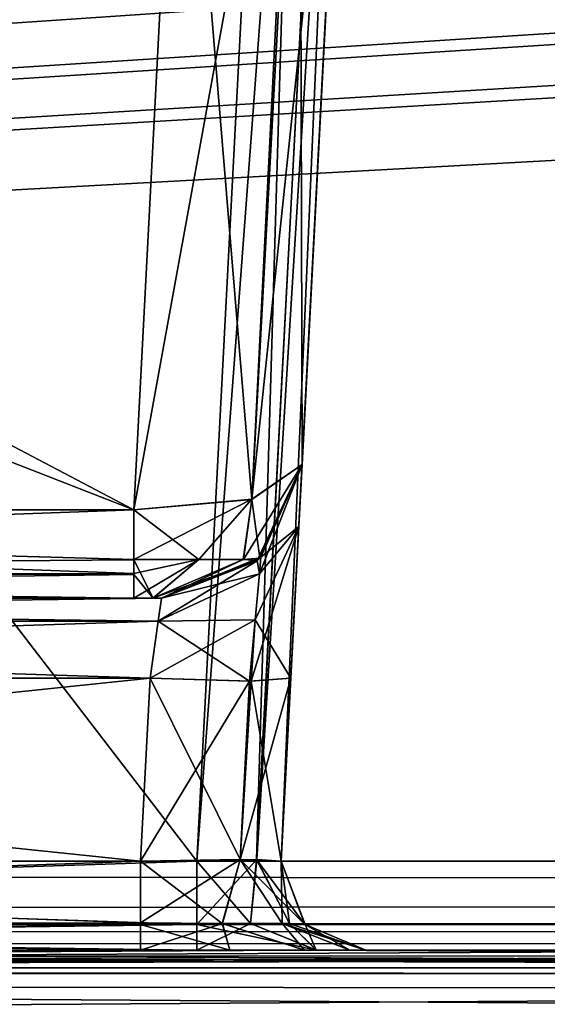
# Model space of a CAD drawing. Header units: inches. Extents: x -9.7 to 9.7, y -2.4 to 4.3.
# Tile 318 of 656: x -4.218 to -4.031, y -1.624 to -1.275. Entities that reach past the tile are written whole.
import ezdxf

# ---------------------------------------------------------------- set-up
doc = ezdxf.new("R2010")
doc.units = ezdxf.units.IN
doc.header["$LTSCALE"] = 101.851852
doc.header["$MEASUREMENT"] = 0
for name, color, linetype in [('1574', 7, 'CONTINUOUS'), ('1575', 7, 'CONTINUOUS'), ('1576', 7, 'CONTINUOUS'), ('1577', 7, 'CONTINUOUS'), ('1583', 7, 'CONTINUOUS'), ('1584', 7, 'CONTINUOUS'), ('1585', 7, 'CONTINUOUS'), ('166', 7, 'CONTINUOUS'), ('175', 7, 'CONTINUOUS'), ('1832', 7, 'CONTINUOUS'), ('1833', 7, 'CONTINUOUS'), ('1834', 7, 'CONTINUOUS'), ('1835', 7, 'CONTINUOUS'), ('1839', 7, 'CONTINUOUS'), ('1840', 7, 'CONTINUOUS'), ('200', 7, 'CONTINUOUS'), ('230', 7, 'CONTINUOUS'), ('231', 7, 'CONTINUOUS'), ('3858', 7, 'CONTINUOUS'), ('3863', 7, 'CONTINUOUS'), ('467', 7, 'CONTINUOUS'), ('5727', 7, 'CONTINUOUS'), ('7050', 7, 'CONTINUOUS'), ('7051', 7, 'CONTINUOUS'), ('7052', 7, 'CONTINUOUS'), ('7055', 7, 'CONTINUOUS'), ('7056', 7, 'CONTINUOUS'), ('7057', 7, 'CONTINUOUS'), ('7058', 7, 'CONTINUOUS'), ('7059', 7, 'CONTINUOUS'), ('7061', 7, 'CONTINUOUS'), ('7064', 7, 'CONTINUOUS'), ('7336', 7, 'CONTINUOUS'), ('7427', 7, 'CONTINUOUS'), ('7432', 7, 'CONTINUOUS'), ('7433', 7, 'CONTINUOUS'), ('7434', 7, 'CONTINUOUS'), ('7437', 7, 'CONTINUOUS'), ('7438', 7, 'CONTINUOUS'), ('8196', 7, 'CONTINUOUS'), ('8197', 7, 'CONTINUOUS'), ('8198', 7, 'CONTINUOUS'), ('8199', 7, 'CONTINUOUS'), ('8200', 7, 'CONTINUOUS'), ('8203', 7, 'CONTINUOUS'), ('8204', 7, 'CONTINUOUS'), ('8205', 7, 'CONTINUOUS'), ('8370', 7, 'CONTINUOUS'), ('8384', 7, 'CONTINUOUS'), ('9479', 7, 'CONTINUOUS')]:
    doc.layers.add(name, color=color, linetype=linetype)

msp = doc.modelspace()

# ---------------------------------------------------------------- linework, layer by layer
at = {"layer": '1574', "linetype": 'CONTINUOUS'}
for points in [[(-4.12536, -1.57343, 4.39629), (-4.0615, -0.355, 2.83901), (-4.09881, -1.06699, 3.71209), (-4.12536, -1.57343, 4.39629)], [(-4.0615, -0.355, 2.83901), (-4.12536, -1.57343, 4.39629), (-4.07634, -0.6382, 4.4453), (-4.0615, -0.355, 2.83901)], [(-4.11913, -1.45461, 4.17158), (-4.12536, -1.57343, 4.39629), (-4.09881, -1.06699, 3.71209), (-4.11913, -1.45461, 4.17158)], [(-4.11798, -1.43262, 4.11652), (-4.11913, -1.45461, 4.17158), (-4.09881, -1.06699, 3.71209), (-4.11798, -1.43262, 4.11652)], [(-4.10143, -1.11695, 3.75259), (-4.11798, -1.43262, 4.11652), (-4.09881, -1.06699, 3.71209), (-4.10143, -1.11695, 3.75259)], [(-4.11798, -1.43262, 3.88012), (-4.11798, -1.43262, 4.11652), (-4.10143, -1.11695, 3.75259), (-4.11798, -1.43262, 3.88012)], [(-4.12195, -1.50847, 4.19638), (-4.12536, -1.57343, 4.39629), (-4.11913, -1.45461, 4.17158), (-4.12195, -1.50847, 4.19638)], [(-4.12536, -1.57343, 4.19979), (-4.12536, -1.57343, 4.39629), (-4.12195, -1.50847, 4.19638), (-4.12536, -1.57343, 4.19979)]]:
    msp.add_3dface(points, dxfattribs=at)
at = {"layer": '1575', "linetype": 'CONTINUOUS'}
for points in [[(-4.12536, -1.57343, 4.39629), (-4.12536, -1.57343, 4.19979), (-4.11697, -1.59584, 4.19979), (-4.12536, -1.57343, 4.39629)], [(-4.12536, -1.57343, 4.39629), (-4.11697, -1.59584, 4.19979), (-4.11693, -1.59589, 4.39629), (-4.12536, -1.57343, 4.39629)], [(-4.11697, -1.59584, 4.19979), (-4.0954, -1.605, 4.19979), (-4.11693, -1.59589, 4.39629), (-4.11697, -1.59584, 4.19979)], [(-4.0954, -1.605, 4.19979), (-4.0954, -1.605, 4.39628), (-4.11693, -1.59589, 4.39629), (-4.0954, -1.605, 4.19979)]]:
    msp.add_3dface(points, dxfattribs=at)
at = {"layer": '1576', "linetype": 'CONTINUOUS'}
for points in [[(-4.17529, -1.57343, 4.14986), (-4.1463, -1.59547, 4.14958), (-4.13996, -1.57278, 4.16442), (-4.17529, -1.57343, 4.14986)], [(-4.17529, -1.59589, 4.14143), (-4.1463, -1.59547, 4.14958), (-4.17529, -1.57343, 4.14986), (-4.17529, -1.59589, 4.14143)], [(-4.1463, -1.59547, 4.14958), (-4.12509, -1.59547, 4.17079), (-4.13996, -1.57278, 4.16442), (-4.1463, -1.59547, 4.14958)], [(-4.11697, -1.59584, 4.19979), (-4.12536, -1.57343, 4.19979), (-4.13996, -1.57278, 4.16442), (-4.11697, -1.59584, 4.19979)], [(-4.12509, -1.59547, 4.17079), (-4.11697, -1.59584, 4.19979), (-4.13996, -1.57278, 4.16442), (-4.12509, -1.59547, 4.17079)], [(-4.1753, -1.605, 4.1199), (-4.14366, -1.605, 4.12642), (-4.17529, -1.59589, 4.14143), (-4.1753, -1.605, 4.1199)], [(-4.17529, -1.59589, 4.14143), (-4.14366, -1.605, 4.12642), (-4.1463, -1.59547, 4.14958), (-4.17529, -1.59589, 4.14143)], [(-4.14366, -1.605, 4.12642), (-4.11715, -1.605, 4.14496), (-4.1463, -1.59547, 4.14958), (-4.14366, -1.605, 4.12642)], [(-4.1463, -1.59547, 4.14958), (-4.11715, -1.605, 4.14496), (-4.12509, -1.59547, 4.17079), (-4.1463, -1.59547, 4.14958)], [(-4.11715, -1.605, 4.14496), (-4.10103, -1.605, 4.17032), (-4.12509, -1.59547, 4.17079), (-4.11715, -1.605, 4.14496)], [(-4.10103, -1.605, 4.17032), (-4.0954, -1.605, 4.19979), (-4.12509, -1.59547, 4.17079), (-4.10103, -1.605, 4.17032)], [(-4.0954, -1.605, 4.19979), (-4.11697, -1.59584, 4.19979), (-4.12509, -1.59547, 4.17079), (-4.0954, -1.605, 4.19979)]]:
    msp.add_3dface(points, dxfattribs=at)
at = {"layer": '1577', "linetype": 'CONTINUOUS'}
for points in [[(-4.85752, -1.605, 4.14496), (-4.11715, -1.605, 4.14496), (-4.82867, -1.605, 4.12635), (-4.85752, -1.605, 4.14496)], [(-4.11715, -1.605, 4.14496), (-4.7952, -1.605, 4.1199), (-4.82867, -1.605, 4.12635), (-4.11715, -1.605, 4.14496)], [(-4.11715, -1.605, 4.14496), (-4.1753, -1.605, 4.1199), (-4.7952, -1.605, 4.1199), (-4.11715, -1.605, 4.14496)], [(-4.11715, -1.605, 4.14496), (-4.14366, -1.605, 4.12642), (-4.1753, -1.605, 4.1199), (-4.11715, -1.605, 4.14496)]]:
    msp.add_3dface(points, dxfattribs=at)
at = {"layer": '1583', "linetype": 'CONTINUOUS'}
for points in [[(-4.82519, -1.59589, 4.43467), (-4.82519, -1.57343, 4.42625), (-4.15531, -1.59584, 4.43463), (-4.82519, -1.59589, 4.43467)], [(-4.15531, -1.59584, 4.43463), (-4.82519, -1.57343, 4.42625), (-4.15531, -1.57343, 4.42625), (-4.15531, -1.59584, 4.43463)], [(-4.15533, -1.605, 4.45621), (-4.82519, -1.59589, 4.43467), (-4.15531, -1.59584, 4.43463), (-4.15533, -1.605, 4.45621)], [(-4.15533, -1.605, 4.45621), (-4.82517, -1.605, 4.45621), (-4.82519, -1.59589, 4.43467), (-4.15533, -1.605, 4.45621)]]:
    msp.add_3dface(points, dxfattribs=at)
at = {"layer": '1584', "linetype": 'CONTINUOUS'}
for points in [[(-4.1363, -1.59547, 4.42919), (-4.15531, -1.59584, 4.43463), (-4.13407, -1.57279, 4.41749), (-4.1363, -1.59547, 4.42919)], [(-4.15531, -1.59584, 4.43463), (-4.15531, -1.57343, 4.42625), (-4.13407, -1.57279, 4.41749), (-4.15531, -1.59584, 4.43463)], [(-4.12241, -1.59547, 4.41529), (-4.1363, -1.59547, 4.42919), (-4.13407, -1.57279, 4.41749), (-4.12241, -1.59547, 4.41529)], [(-4.12536, -1.57343, 4.39629), (-4.12241, -1.59547, 4.41529), (-4.13407, -1.57279, 4.41749), (-4.12536, -1.57343, 4.39629)], [(-4.12536, -1.57343, 4.39629), (-4.11693, -1.59589, 4.39629), (-4.12241, -1.59547, 4.41529), (-4.12536, -1.57343, 4.39629)], [(-4.11295, -1.605, 4.43868), (-4.15533, -1.605, 4.45621), (-4.1363, -1.59547, 4.42919), (-4.11295, -1.605, 4.43868)], [(-4.15533, -1.605, 4.45621), (-4.15531, -1.59584, 4.43463), (-4.1363, -1.59547, 4.42919), (-4.15533, -1.605, 4.45621)], [(-4.11295, -1.605, 4.43868), (-4.1363, -1.59547, 4.42919), (-4.12241, -1.59547, 4.41529), (-4.11295, -1.605, 4.43868)], [(-4.11693, -1.59589, 4.39629), (-4.11295, -1.605, 4.43868), (-4.12241, -1.59547, 4.41529), (-4.11693, -1.59589, 4.39629)], [(-4.0954, -1.605, 4.39628), (-4.11295, -1.605, 4.43868), (-4.11693, -1.59589, 4.39629), (-4.0954, -1.605, 4.39628)]]:
    msp.add_3dface(points, dxfattribs=at)
at = {"layer": '1585', "linetype": 'CONTINUOUS'}
for points in [[(-4.08517, -0.63882, 4.46648), (-4.15531, -1.57343, 4.42625), (-4.1063, -0.63817, 4.47526), (-4.08517, -0.63882, 4.46648)], [(-4.13407, -1.57279, 4.41749), (-4.15531, -1.57343, 4.42625), (-4.08517, -0.63882, 4.46648), (-4.13407, -1.57279, 4.41749)], [(-4.07634, -0.6382, 4.4453), (-4.12536, -1.57343, 4.39629), (-4.13407, -1.57279, 4.41749), (-4.07634, -0.6382, 4.4453)], [(-4.07634, -0.6382, 4.4453), (-4.13407, -1.57279, 4.41749), (-4.08517, -0.63882, 4.46648), (-4.07634, -0.6382, 4.4453)]]:
    msp.add_3dface(points, dxfattribs=at)
at = {"layer": '166', "linetype": 'CONTINUOUS'}
for points in [[(8.075, -1.605, 4.09849), (-8.075, -1.605, 4.09849), (8.075, -1.605, -4.09849), (8.075, -1.605, 4.09849)], [(8.075, -1.605, -4.09849), (-8.075, -1.605, 4.09849), (-8.075, -1.605, -4.09849), (8.075, -1.605, -4.09849)]]:
    msp.add_3dface(points, dxfattribs=at)
at = {"layer": '175', "linetype": 'CONTINUOUS'}
for points in [[(8.57824, -1.605, 4.59779), (-8.57822, -1.605, 4.59779), (5.96565, -1.605, 4.58254), (8.57824, -1.605, 4.59779)], [(5.96565, -1.605, 4.58254), (-8.57822, -1.605, 4.59779), (1.96565, -1.605, 4.58254), (5.96565, -1.605, 4.58254)], [(1.96565, -1.605, 4.58254), (-8.57822, -1.605, 4.59779), (-1.98604, -1.605, 4.58467), (1.96565, -1.605, 4.58254)], [(-1.98604, -1.605, 4.58467), (-8.57822, -1.605, 4.59779), (-5.98604, -1.605, 4.58467), (-1.98604, -1.605, 4.58467)], [(-8.57821, -1.605, -4.59779), (8.57824, -1.605, -4.59779), (-5.96565, -1.605, -4.58254), (-8.57821, -1.605, -4.59779)], [(-2.09812, -1.605, 4.5635), (-1.98604, -1.605, 4.58467), (-5.98604, -1.605, 4.58467), (-2.09812, -1.605, 4.5635)], [(-2.18687, -1.605, 4.49132), (-2.09812, -1.605, 4.5635), (-5.98604, -1.605, 4.58467), (-2.18687, -1.605, 4.49132)], [(-2.31452, -1.605, 4.45621), (-2.18687, -1.605, 4.49132), (-5.98604, -1.605, 4.58467), (-2.31452, -1.605, 4.45621)], [(-2.82517, -1.605, 4.45621), (-2.31452, -1.605, 4.45621), (-5.98604, -1.605, 4.58467), (-2.82517, -1.605, 4.45621)], [(-3.17483, -1.605, 4.45621), (-2.82517, -1.605, 4.45621), (-5.98604, -1.605, 4.58467), (-3.17483, -1.605, 4.45621)], [(-3.84467, -1.605, 4.45621), (-3.17483, -1.605, 4.45621), (-5.98604, -1.605, 4.58467), (-3.84467, -1.605, 4.45621)], [(-3.88708, -1.605, 4.43865), (-3.84467, -1.605, 4.45621), (-5.98604, -1.605, 4.58467), (-3.88708, -1.605, 4.43865)], [(-4.15533, -1.605, 4.45621), (-3.88708, -1.605, 4.43865), (-5.98604, -1.605, 4.58467), (-4.15533, -1.605, 4.45621)], [(-4.82517, -1.605, 4.45621), (-4.15533, -1.605, 4.45621), (-5.98604, -1.605, 4.58467), (-4.82517, -1.605, 4.45621)], [(-5.96565, -1.605, -4.58254), (8.57824, -1.605, -4.59779), (-1.96565, -1.605, -4.58254), (-5.96565, -1.605, -4.58254)], [(-5.86027, -1.605, -4.53864), (-5.96565, -1.605, -4.58254), (-1.96565, -1.605, -4.58254), (-5.86027, -1.605, -4.53864)], [(-5.68548, -1.605, -4.45621), (-5.86027, -1.605, -4.53864), (-1.96565, -1.605, -4.58254), (-5.68548, -1.605, -4.45621)], [(-5.17483, -1.605, -4.45621), (-5.68548, -1.605, -4.45621), (-1.96565, -1.605, -4.58254), (-5.17483, -1.605, -4.45621)], [(-4.82517, -1.605, -4.45621), (-5.17483, -1.605, -4.45621), (-1.96565, -1.605, -4.58254), (-4.82517, -1.605, -4.45621)], [(-4.15533, -1.605, -4.45621), (-4.82517, -1.605, -4.45621), (-1.96565, -1.605, -4.58254), (-4.15533, -1.605, -4.45621)], [(-4.11292, -1.605, -4.43865), (-4.15533, -1.605, -4.45621), (-1.96565, -1.605, -4.58254), (-4.11292, -1.605, -4.43865)], [(-3.9046, -1.605, 4.39627), (-3.88708, -1.605, 4.43865), (-4.15533, -1.605, 4.45621), (-3.9046, -1.605, 4.39627)], [(-4.11295, -1.605, 4.43868), (-3.9046, -1.605, 4.39627), (-4.15533, -1.605, 4.45621), (-4.11295, -1.605, 4.43868)], [(-4.11715, -1.605, -4.14496), (-4.10103, -1.605, -4.17031), (-3.9046, -1.605, -4.39628), (-4.11715, -1.605, -4.14496)], [(-3.88285, -1.605, -4.14496), (-4.11715, -1.605, -4.14496), (-3.89897, -1.605, -4.17032), (-3.88285, -1.605, -4.14496)], [(-3.89897, -1.605, -4.17032), (-4.11715, -1.605, -4.14496), (-3.9046, -1.605, -4.19979), (-3.89897, -1.605, -4.17032)], [(-3.9046, -1.605, -4.19979), (-4.11715, -1.605, -4.14496), (-3.9046, -1.605, -4.39628), (-3.9046, -1.605, -4.19979)], [(-4.11715, -1.605, 4.14496), (-3.88285, -1.605, 4.14496), (-4.10103, -1.605, 4.17032), (-4.11715, -1.605, 4.14496)], [(-3.9046, -1.605, 4.1998), (-3.9046, -1.605, 4.39627), (-4.11295, -1.605, 4.43868), (-3.9046, -1.605, 4.1998)], [(-4.0954, -1.605, 4.39628), (-3.9046, -1.605, 4.1998), (-4.11295, -1.605, 4.43868), (-4.0954, -1.605, 4.39628)], [(-4.0954, -1.605, -4.39627), (-4.11292, -1.605, -4.43865), (-3.84467, -1.605, -4.45621), (-4.0954, -1.605, -4.39627)], [(-3.84467, -1.605, -4.45621), (-4.11292, -1.605, -4.43865), (-1.96565, -1.605, -4.58254), (-3.84467, -1.605, -4.45621)], [(-4.10103, -1.605, -4.17031), (-4.0954, -1.605, -4.1998), (-3.9046, -1.605, -4.39628), (-4.10103, -1.605, -4.17031)], [(-4.10103, -1.605, 4.17032), (-3.88285, -1.605, 4.14496), (-4.0954, -1.605, 4.19979), (-4.10103, -1.605, 4.17032)], [(-4.0954, -1.605, -4.1998), (-4.0954, -1.605, -4.39627), (-3.88705, -1.605, -4.43868), (-4.0954, -1.605, -4.1998)], [(-3.88705, -1.605, -4.43868), (-4.0954, -1.605, -4.39627), (-3.84467, -1.605, -4.45621), (-3.88705, -1.605, -4.43868)], [(-3.9046, -1.605, -4.39628), (-4.0954, -1.605, -4.1998), (-3.88705, -1.605, -4.43868), (-3.9046, -1.605, -4.39628)], [(-3.89897, -1.605, 4.17031), (-3.9046, -1.605, 4.1998), (-4.0954, -1.605, 4.39628), (-3.89897, -1.605, 4.17031)], [(-3.88285, -1.605, 4.14496), (-3.89897, -1.605, 4.17031), (-4.0954, -1.605, 4.39628), (-3.88285, -1.605, 4.14496)], [(-4.0954, -1.605, 4.19979), (-3.88285, -1.605, 4.14496), (-4.0954, -1.605, 4.39628), (-4.0954, -1.605, 4.19979)]]:
    msp.add_3dface(points, dxfattribs=at)
at = {"layer": '1832', "linetype": 'CONTINUOUS'}
for points in [[(-4.12536, -1.57343, -4.19979), (-4.12195, -1.50846, -4.19638), (-4.0615, -0.355, -4.51799), (-4.12536, -1.57343, -4.19979)], [(-4.07634, -0.6382, -4.4453), (-4.12536, -1.57343, -4.19979), (-4.0615, -0.355, -4.51799), (-4.07634, -0.6382, -4.4453)], [(-4.0615, -0.355, -4.51799), (-4.12195, -1.50846, -4.19638), (-4.11913, -1.45461, -4.17158), (-4.0615, -0.355, -4.51799)], [(-4.11798, -1.43262, -4.11652), (-4.0615, -0.355, -4.51799), (-4.11913, -1.45461, -4.17158), (-4.11798, -1.43262, -4.11652)], [(-4.10143, -1.11695, -3.75259), (-4.0615, -0.355, -4.51799), (-4.11798, -1.43262, -3.88012), (-4.10143, -1.11695, -3.75259)], [(-4.11798, -1.43262, -3.88012), (-4.0615, -0.355, -4.51799), (-4.11798, -1.43262, -4.11652), (-4.11798, -1.43262, -3.88012)], [(-4.12536, -1.57343, -4.39629), (-4.12536, -1.57343, -4.19979), (-4.07634, -0.6382, -4.4453), (-4.12536, -1.57343, -4.39629)]]:
    msp.add_3dface(points, dxfattribs=at)
at = {"layer": '1833', "linetype": 'CONTINUOUS'}
for points in [[(-4.17188, -1.50843, -4.14645), (-4.13666, -1.50951, -4.16109), (-4.17529, -1.57343, -4.14986), (-4.17188, -1.50843, -4.14645)], [(-4.17529, -1.57343, -4.14986), (-4.13666, -1.50951, -4.16109), (-4.13992, -1.57278, -4.16446), (-4.17529, -1.57343, -4.14986)], [(-4.12195, -1.50846, -4.19638), (-4.12536, -1.57343, -4.19979), (-4.13992, -1.57278, -4.16446), (-4.12195, -1.50846, -4.19638)], [(-4.13666, -1.50951, -4.16109), (-4.12195, -1.50846, -4.19638), (-4.13992, -1.57278, -4.16446), (-4.13666, -1.50951, -4.16109)]]:
    msp.add_3dface(points, dxfattribs=at)
at = {"layer": '1834', "linetype": 'CONTINUOUS'}
for points in [[(-4.11798, -1.43262, -4.11652), (-4.11913, -1.45461, -4.17158), (-4.13263, -1.46543, -4.11649), (-4.11798, -1.43262, -4.11652)], [(-4.11913, -1.45461, -4.17158), (-4.12195, -1.50846, -4.19638), (-4.13461, -1.48772, -4.15515), (-4.11913, -1.45461, -4.17158)], [(-4.11913, -1.45461, -4.17158), (-4.13461, -1.48772, -4.15515), (-4.13314, -1.47145, -4.13892), (-4.11913, -1.45461, -4.17158)], [(-4.11913, -1.45461, -4.17158), (-4.13314, -1.47145, -4.13892), (-4.13263, -1.46543, -4.11649), (-4.11913, -1.45461, -4.17158)], [(-4.13263, -1.46543, -4.11649), (-4.13314, -1.47145, -4.13892), (-4.16791, -1.48, -4.11649), (-4.13263, -1.46543, -4.11649)], [(-4.13314, -1.47145, -4.13892), (-4.13461, -1.48772, -4.15515), (-4.16906, -1.48821, -4.13711), (-4.13314, -1.47145, -4.13892)], [(-4.16791, -1.48, -4.11649), (-4.13314, -1.47145, -4.13892), (-4.16906, -1.48821, -4.13711), (-4.16791, -1.48, -4.11649)], [(-4.13666, -1.50951, -4.16109), (-4.17188, -1.50843, -4.14645), (-4.16906, -1.48821, -4.13711), (-4.13666, -1.50951, -4.16109)], [(-4.13461, -1.48772, -4.15515), (-4.13666, -1.50951, -4.16109), (-4.16906, -1.48821, -4.13711), (-4.13461, -1.48772, -4.15515)], [(-4.12195, -1.50846, -4.19638), (-4.13666, -1.50951, -4.16109), (-4.13461, -1.48772, -4.15515), (-4.12195, -1.50846, -4.19638)]]:
    msp.add_3dface(points, dxfattribs=at)
at = {"layer": '1835', "linetype": 'CONTINUOUS'}
for points in [[(-4.16791, -1.48, -4.11649), (-4.16906, -1.48821, -4.13711), (-4.8031, -1.48, -4.11649), (-4.16791, -1.48, -4.11649)], [(-4.8031, -1.48, -4.11649), (-4.16906, -1.48821, -4.13711), (-4.80181, -1.4882, -4.1371), (-4.8031, -1.48, -4.11649)], [(-4.16906, -1.48821, -4.13711), (-4.17188, -1.50843, -4.14645), (-4.80181, -1.4882, -4.1371), (-4.16906, -1.48821, -4.13711)], [(-4.80181, -1.4882, -4.1371), (-4.17188, -1.50843, -4.14645), (-4.79863, -1.50843, -4.14645), (-4.80181, -1.4882, -4.1371)]]:
    msp.add_3dface(points, dxfattribs=at)
at = {"layer": '1839', "linetype": 'CONTINUOUS'}
for points in [[(-4.11715, -1.605, -4.14496), (-4.85755, -1.605, -4.14497), (-4.14365, -1.605, -4.12643), (-4.11715, -1.605, -4.14496)], [(-4.85755, -1.605, -4.14497), (-4.79517, -1.605, -4.1199), (-4.1753, -1.605, -4.1199), (-4.85755, -1.605, -4.14497)], [(-4.14365, -1.605, -4.12643), (-4.85755, -1.605, -4.14497), (-4.1753, -1.605, -4.1199), (-4.14365, -1.605, -4.12643)]]:
    msp.add_3dface(points, dxfattribs=at)
at = {"layer": '1840', "linetype": 'CONTINUOUS'}
for points in [[(-5.58789, -1.605, -4.14496), (-5.14248, -1.605, -4.14496), (-2.5761, -1.61322, -4.1656), (-5.58789, -1.605, -4.14496)], [(-5.58789, -1.61326, -4.16563), (-5.58789, -1.605, -4.14496), (-2.5761, -1.61322, -4.1656), (-5.58789, -1.61326, -4.16563)], [(-5.14248, -1.605, -4.14496), (-4.85755, -1.605, -4.14497), (-2.5761, -1.61322, -4.1656), (-5.14248, -1.605, -4.14496)], [(-4.85755, -1.605, -4.14497), (-4.11715, -1.605, -4.14496), (-2.5761, -1.61322, -4.1656), (-4.85755, -1.605, -4.14497)], [(-4.11715, -1.605, -4.14496), (-3.88285, -1.605, -4.14496), (-2.5761, -1.61322, -4.1656), (-4.11715, -1.605, -4.14496)], [(-2.5761, -1.63343, -4.17492), (-5.58789, -1.61326, -4.16563), (-2.5761, -1.61322, -4.1656), (-2.5761, -1.63343, -4.17492)], [(-5.58789, -1.63343, -4.17492), (-5.58789, -1.61326, -4.16563), (-2.5761, -1.63343, -4.17492), (-5.58789, -1.63343, -4.17492)]]:
    msp.add_3dface(points, dxfattribs=at)
at = {"layer": '200', "linetype": 'CONTINUOUS'}
for points in [[(8.57837, -1.59603, 4.61919), (8.57837, -1.57343, 4.62775), (-8.57837, -1.59542, 4.61977), (8.57837, -1.59603, 4.61919)], [(-8.57837, -1.59542, 4.61977), (8.57837, -1.57343, 4.62775), (-8.57837, -1.57343, 4.62775), (-8.57837, -1.59542, 4.61977)], [(-8.57822, -1.605, 4.59779), (8.57837, -1.59603, 4.61919), (-8.57837, -1.59542, 4.61977), (-8.57822, -1.605, 4.59779)], [(-8.57822, -1.605, 4.59779), (8.57824, -1.605, 4.59779), (8.57837, -1.59603, 4.61919), (-8.57822, -1.605, 4.59779)]]:
    msp.add_3dface(points, dxfattribs=at)
at = {"layer": '230', "linetype": 'CONTINUOUS'}
for points in [[(-8.57837, -1.59603, -4.61919), (-8.57837, -1.57343, -4.62775), (8.57837, -1.59542, -4.61977), (-8.57837, -1.59603, -4.61919)], [(8.57837, -1.59542, -4.61977), (-8.57837, -1.57343, -4.62775), (8.57837, -1.57343, -4.62775), (8.57837, -1.59542, -4.61977)], [(8.57824, -1.605, -4.59779), (-8.57837, -1.59603, -4.61919), (8.57837, -1.59542, -4.61977), (8.57824, -1.605, -4.59779)], [(8.57824, -1.605, -4.59779), (-8.57821, -1.605, -4.59779), (-8.57837, -1.59603, -4.61919), (8.57824, -1.605, -4.59779)]]:
    msp.add_3dface(points, dxfattribs=at)
at = {"layer": '231', "linetype": 'CONTINUOUS'}
for points in [[(-1.89693, -0.63817, -4.57874), (-8.57837, -1.57343, -4.62775), (-1.93722, -0.62134, -4.57786), (-1.89693, -0.63817, -4.57874)], [(-1.93722, -0.62134, -4.57786), (-8.57837, -1.57343, -4.62775), (-2.10307, -0.63817, -4.57874), (-1.93722, -0.62134, -4.57786)], [(-2.87743, -0.63817, -4.57874), (-8.57837, -1.57343, -4.62775), (-2.91772, -0.62134, -4.57786), (-2.87743, -0.63817, -4.57874)], [(-2.91772, -0.62134, -4.57786), (-8.57837, -1.57343, -4.62775), (-3.12257, -0.63817, -4.57874), (-2.91772, -0.62134, -4.57786)], [(-3.89693, -0.63817, -4.57874), (-8.57837, -1.57343, -4.62775), (-3.93717, -0.62139, -4.57786), (-3.89693, -0.63817, -4.57874)], [(-3.93717, -0.62139, -4.57786), (-8.57837, -1.57343, -4.62775), (-4.10307, -0.63817, -4.57874), (-3.93717, -0.62139, -4.57786)], [(8.57837, -1.57343, -4.62775), (-8.57837, -1.57343, -4.62775), (8.52935, -0.63817, -4.57874), (8.57837, -1.57343, -4.62775)], [(5.89693, -0.63817, -4.57874), (-8.57837, -1.57343, -4.62775), (5.12257, -0.63817, -4.57874), (5.89693, -0.63817, -4.57874)], [(-8.57837, -1.57343, -4.62775), (5.89693, -0.63817, -4.57874), (6.10307, -0.63817, -4.57874), (-8.57837, -1.57343, -4.62775)], [(5.12257, -0.63817, -4.57874), (-8.57837, -1.57343, -4.62775), (4.87743, -0.63817, -4.57874), (5.12257, -0.63817, -4.57874)], [(4.87743, -0.63817, -4.57874), (-8.57837, -1.57343, -4.62775), (4.10307, -0.63817, -4.57874), (4.87743, -0.63817, -4.57874)], [(4.10307, -0.63817, -4.57874), (-8.57837, -1.57343, -4.62775), (3.89693, -0.63817, -4.57874), (4.10307, -0.63817, -4.57874)], [(3.89693, -0.63817, -4.57874), (-8.57837, -1.57343, -4.62775), (3.12257, -0.63817, -4.57874), (3.89693, -0.63817, -4.57874)], [(3.12257, -0.63817, -4.57874), (-8.57837, -1.57343, -4.62775), (2.87743, -0.63817, -4.57874), (3.12257, -0.63817, -4.57874)], [(2.87743, -0.63817, -4.57874), (-8.57837, -1.57343, -4.62775), (2.10307, -0.63817, -4.57874), (2.87743, -0.63817, -4.57874)], [(2.10307, -0.63817, -4.57874), (-8.57837, -1.57343, -4.62775), (1.89693, -0.63817, -4.57874), (2.10307, -0.63817, -4.57874)], [(1.89693, -0.63817, -4.57874), (-8.57837, -1.57343, -4.62775), (-1.89693, -0.63817, -4.57874), (1.89693, -0.63817, -4.57874)], [(-2.10307, -0.63817, -4.57874), (-8.57837, -1.57343, -4.62775), (-2.87743, -0.63817, -4.57874), (-2.10307, -0.63817, -4.57874)], [(-3.12257, -0.63817, -4.57874), (-8.57837, -1.57343, -4.62775), (-3.89693, -0.63817, -4.57874), (-3.12257, -0.63817, -4.57874)], [(-4.10307, -0.63817, -4.57874), (-8.57837, -1.57343, -4.62775), (-4.87743, -0.63817, -4.57874), (-4.10307, -0.63817, -4.57874)], [(8.52935, -0.63817, -4.57874), (-8.57837, -1.57343, -4.62775), (7.12257, -0.63817, -4.57874), (8.52935, -0.63817, -4.57874)], [(7.12257, -0.63817, -4.57874), (-8.57837, -1.57343, -4.62775), (6.87743, -0.63817, -4.57874), (7.12257, -0.63817, -4.57874)], [(6.87743, -0.63817, -4.57874), (-8.57837, -1.57343, -4.62775), (6.10307, -0.63817, -4.57874), (6.87743, -0.63817, -4.57874)]]:
    msp.add_3dface(points, dxfattribs=at)
at = {"layer": '3858', "linetype": 'CONTINUOUS'}
for points in [[(-8.075, -1.605, 4.09849), (8.075, -1.605, 4.09849), (8.075, -1.61324, 4.07784), (-8.075, -1.605, 4.09849)], [(-8.075, -1.605, 4.09849), (8.075, -1.61324, 4.07784), (-8.075, -1.61324, 4.07784), (-8.075, -1.605, 4.09849)], [(8.075, -1.63343, 4.06853), (-8.075, -1.63343, 4.06853), (-8.075, -1.61324, 4.07784), (8.075, -1.63343, 4.06853)], [(8.075, -1.61324, 4.07784), (8.075, -1.63343, 4.06853), (-8.075, -1.61324, 4.07784), (8.075, -1.61324, 4.07784)]]:
    msp.add_3dface(points, dxfattribs=at)
at = {"layer": '3863', "linetype": 'CONTINUOUS'}
for points in [[(8.075, -1.605, -4.09849), (-8.075, -1.605, -4.09849), (-8.075, -1.61324, -4.07784), (8.075, -1.605, -4.09849)], [(8.075, -1.61324, -4.07784), (8.075, -1.605, -4.09849), (-8.075, -1.61324, -4.07784), (8.075, -1.61324, -4.07784)], [(-8.075, -1.63343, -4.06853), (8.075, -1.63343, -4.06853), (8.075, -1.61324, -4.07784), (-8.075, -1.63343, -4.06853)], [(-8.075, -1.63343, -4.06853), (8.075, -1.61324, -4.07784), (-8.075, -1.61324, -4.07784), (-8.075, -1.63343, -4.06853)]]:
    msp.add_3dface(points, dxfattribs=at)
at = {"layer": '467', "linetype": 'CONTINUOUS'}
for points in [[(-8.57837, -1.57343, 4.62775), (8.57837, -1.57343, 4.62775), (-8.52935, -0.63817, 4.57874), (-8.57837, -1.57343, 4.62775)], [(-8.52935, -0.63817, 4.57874), (8.57837, -1.57343, 4.62775), (-7.12257, -0.63817, 4.57874), (-8.52935, -0.63817, 4.57874)], [(-7.12257, -0.63817, 4.57874), (8.57837, -1.57343, 4.62775), (-6.87743, -0.63817, 4.57874), (-7.12257, -0.63817, 4.57874)], [(-6.87743, -0.63817, 4.57874), (8.57837, -1.57343, 4.62775), (-6.10307, -0.63817, 4.57874), (-6.87743, -0.63817, 4.57874)], [(-6.10307, -0.63817, 4.57874), (8.57837, -1.57343, 4.62775), (-5.89693, -0.63817, 4.57874), (-6.10307, -0.63817, 4.57874)], [(-5.89693, -0.63817, 4.57874), (8.57837, -1.57343, 4.62775), (-5.12257, -0.63817, 4.57874), (-5.89693, -0.63817, 4.57874)], [(-5.12257, -0.63817, 4.57874), (8.57837, -1.57343, 4.62775), (-4.87743, -0.63817, 4.57874), (-5.12257, -0.63817, 4.57874)], [(-4.87743, -0.63817, 4.57874), (8.57837, -1.57343, 4.62775), (-4.10307, -0.63817, 4.57874), (-4.87743, -0.63817, 4.57874)], [(8.57837, -1.57343, 4.62775), (-3.89693, -0.63817, 4.57874), (-4.10307, -0.63817, 4.57874), (8.57837, -1.57343, 4.62775)]]:
    msp.add_3dface(points, dxfattribs=at)
at = {"layer": '5727', "linetype": 'CONTINUOUS'}
for points in [[(-2.85752, -1.605, 4.14496), (-3.14248, -1.605, 4.14496), (-5.58789, -1.61295, 4.1653), (-2.85752, -1.605, 4.14496)], [(-2.85752, -1.605, 4.14496), (-5.58789, -1.61295, 4.1653), (-2.57611, -1.605, 4.14496), (-2.85752, -1.605, 4.14496)], [(-3.14248, -1.605, 4.14496), (-3.88285, -1.605, 4.14496), (-5.58789, -1.61295, 4.1653), (-3.14248, -1.605, 4.14496)], [(-3.88285, -1.605, 4.14496), (-4.11715, -1.605, 4.14496), (-5.58789, -1.61295, 4.1653), (-3.88285, -1.605, 4.14496)], [(-4.11715, -1.605, 4.14496), (-4.85752, -1.605, 4.14496), (-5.58789, -1.61295, 4.1653), (-4.11715, -1.605, 4.14496)], [(-2.57611, -1.605, 4.14496), (-5.58789, -1.61295, 4.1653), (-2.5761, -1.61326, 4.16563), (-2.57611, -1.605, 4.14496)], [(-5.58789, -1.61295, 4.1653), (-5.58789, -1.63343, 4.17492), (-2.5761, -1.61326, 4.16563), (-5.58789, -1.61295, 4.1653)], [(-2.5761, -1.61326, 4.16563), (-5.58789, -1.63343, 4.17492), (-2.5761, -1.63343, 4.17492), (-2.5761, -1.61326, 4.16563)]]:
    msp.add_3dface(points, dxfattribs=at)
at = {"layer": '7050', "linetype": 'CONTINUOUS'}
for points in [[(-4.11798, -1.43262, 3.88012), (-4.10143, -1.11695, 3.75259), (-4.11873, -1.13152, 3.71424), (-4.11798, -1.43262, 3.88012)], [(-4.11873, -1.13152, 3.71424), (-4.16135, -1.13627, 3.69695), (-4.13583, -1.44496, 3.84014), (-4.11873, -1.13152, 3.71424)], [(-4.11798, -1.43262, 3.88012), (-4.11873, -1.13152, 3.71424), (-4.13583, -1.44496, 3.84014), (-4.11798, -1.43262, 3.88012)], [(-4.13583, -1.44496, 3.84014), (-4.16135, -1.13627, 3.69695), (-4.17772, -1.44873, 3.82319), (-4.13583, -1.44496, 3.84014)]]:
    msp.add_3dface(points, dxfattribs=at)
at = {"layer": '7051', "linetype": 'CONTINUOUS'}
for points in [[(-4.11798, -1.43262, 3.88012), (-4.13583, -1.44496, 3.84014), (-4.13301, -1.46581, 3.88012), (-4.11798, -1.43262, 3.88012)], [(-4.13583, -1.44496, 3.84014), (-4.17772, -1.44873, 3.82319), (-4.15464, -1.46627, 3.84172), (-4.13583, -1.44496, 3.84014)], [(-4.13583, -1.44496, 3.84014), (-4.15464, -1.46627, 3.84172), (-4.13884, -1.46627, 3.85865), (-4.13583, -1.44496, 3.84014)], [(-4.13583, -1.44496, 3.84014), (-4.13884, -1.46627, 3.85865), (-4.13301, -1.46581, 3.88012), (-4.13583, -1.44496, 3.84014)], [(-4.17772, -1.44873, 3.82319), (-4.17772, -1.4664, 3.83527), (-4.15464, -1.46627, 3.84172), (-4.17772, -1.44873, 3.82319)], [(-4.15464, -1.46627, 3.84172), (-4.17772, -1.4664, 3.83527), (-4.1709, -1.48, 3.87251), (-4.15464, -1.46627, 3.84172)], [(-4.17772, -1.4664, 3.83527), (-4.17772, -1.47162, 3.84184), (-4.1709, -1.48, 3.87251), (-4.17772, -1.4664, 3.83527)], [(-4.13884, -1.46627, 3.85865), (-4.15464, -1.46627, 3.84172), (-4.1709, -1.48, 3.87251), (-4.13884, -1.46627, 3.85865)], [(-4.16791, -1.48, 3.88012), (-4.13884, -1.46627, 3.85865), (-4.1709, -1.48, 3.87251), (-4.16791, -1.48, 3.88012)], [(-4.13301, -1.46581, 3.88012), (-4.13884, -1.46627, 3.85865), (-4.16791, -1.48, 3.88012), (-4.13301, -1.46581, 3.88012)], [(-4.17772, -1.47162, 3.84184), (-4.17772, -1.48, 3.86955), (-4.1709, -1.48, 3.87251), (-4.17772, -1.47162, 3.84184)]]:
    msp.add_3dface(points, dxfattribs=at)
at = {"layer": '7052', "linetype": 'CONTINUOUS'}
for points in [[(-4.17772, -1.48, 3.86955), (-4.8031, -1.48, 3.86955), (-4.16791, -1.48, 4.11649), (-4.17772, -1.48, 3.86955)], [(-4.16791, -1.48, 4.11649), (-4.8031, -1.48, 3.86955), (-4.8031, -1.48, 4.11649), (-4.16791, -1.48, 4.11649)], [(-4.1709, -1.48, 3.87251), (-4.17772, -1.48, 3.86955), (-4.16791, -1.48, 4.11649), (-4.1709, -1.48, 3.87251)], [(-4.16791, -1.48, 3.88012), (-4.1709, -1.48, 3.87251), (-4.16791, -1.48, 4.11649), (-4.16791, -1.48, 3.88012)]]:
    msp.add_3dface(points, dxfattribs=at)
at = {"layer": '7055', "linetype": 'CONTINUOUS'}
for points in [[(-4.16791, -1.48, 4.11649), (-4.8031, -1.48, 4.11649), (-4.80181, -1.4882, 4.1371), (-4.16791, -1.48, 4.11649)], [(-4.16791, -1.48, 4.11649), (-4.80181, -1.4882, 4.1371), (-4.16906, -1.48821, 4.13711), (-4.16791, -1.48, 4.11649)], [(-4.80181, -1.4882, 4.1371), (-4.79863, -1.50843, 4.14645), (-4.16906, -1.48821, 4.13711), (-4.80181, -1.4882, 4.1371)], [(-4.16906, -1.48821, 4.13711), (-4.79863, -1.50843, 4.14645), (-4.17188, -1.50843, 4.14645), (-4.16906, -1.48821, 4.13711)]]:
    msp.add_3dface(points, dxfattribs=at)
at = {"layer": '7056', "linetype": 'CONTINUOUS'}
for points in [[(-4.11798, -1.43262, 4.11652), (-4.13398, -1.46673, 4.11649), (-4.13314, -1.47144, 4.1389), (-4.11798, -1.43262, 4.11652)], [(-4.11913, -1.45461, 4.17158), (-4.11798, -1.43262, 4.11652), (-4.13314, -1.47144, 4.1389), (-4.11913, -1.45461, 4.17158)], [(-4.12195, -1.50847, 4.19638), (-4.11913, -1.45461, 4.17158), (-4.1361, -1.50951, 4.16165), (-4.12195, -1.50847, 4.19638)], [(-4.11913, -1.45461, 4.17158), (-4.13461, -1.48771, 4.15514), (-4.1361, -1.50951, 4.16165), (-4.11913, -1.45461, 4.17158)], [(-4.11913, -1.45461, 4.17158), (-4.13314, -1.47144, 4.1389), (-4.13461, -1.48771, 4.15514), (-4.11913, -1.45461, 4.17158)], [(-4.16791, -1.48, 4.11649), (-4.16906, -1.48821, 4.13711), (-4.13398, -1.46673, 4.11649), (-4.16791, -1.48, 4.11649)], [(-4.13398, -1.46673, 4.11649), (-4.16906, -1.48821, 4.13711), (-4.13314, -1.47144, 4.1389), (-4.13398, -1.46673, 4.11649)], [(-4.13314, -1.47144, 4.1389), (-4.16906, -1.48821, 4.13711), (-4.13461, -1.48771, 4.15514), (-4.13314, -1.47144, 4.1389)], [(-4.16906, -1.48821, 4.13711), (-4.17188, -1.50843, 4.14645), (-4.13461, -1.48771, 4.15514), (-4.16906, -1.48821, 4.13711)], [(-4.13461, -1.48771, 4.15514), (-4.17188, -1.50843, 4.14645), (-4.1361, -1.50951, 4.16165), (-4.13461, -1.48771, 4.15514)]]:
    msp.add_3dface(points, dxfattribs=at)
at = {"layer": '7057', "linetype": 'CONTINUOUS'}
for points in [[(-4.11798, -1.43262, 4.11652), (-4.13301, -1.46581, 3.88012), (-4.13398, -1.46673, 4.11649), (-4.11798, -1.43262, 4.11652)], [(-4.11798, -1.43262, 4.11652), (-4.11798, -1.43262, 3.88012), (-4.13301, -1.46581, 3.88012), (-4.11798, -1.43262, 4.11652)], [(-4.13301, -1.46581, 3.88012), (-4.16791, -1.48, 3.88012), (-4.13398, -1.46673, 4.11649), (-4.13301, -1.46581, 3.88012)], [(-4.16791, -1.48, 3.88012), (-4.16791, -1.48, 4.11649), (-4.13398, -1.46673, 4.11649), (-4.16791, -1.48, 3.88012)]]:
    msp.add_3dface(points, dxfattribs=at)
at = {"layer": '7058', "linetype": 'CONTINUOUS'}
for points in [[(-4.17529, -1.57343, 4.14986), (-4.13996, -1.57278, 4.16442), (-4.17188, -1.50843, 4.14645), (-4.17529, -1.57343, 4.14986)], [(-4.17188, -1.50843, 4.14645), (-4.13996, -1.57278, 4.16442), (-4.1361, -1.50951, 4.16165), (-4.17188, -1.50843, 4.14645)], [(-4.13996, -1.57278, 4.16442), (-4.12536, -1.57343, 4.19979), (-4.1361, -1.50951, 4.16165), (-4.13996, -1.57278, 4.16442)], [(-4.12536, -1.57343, 4.19979), (-4.12195, -1.50847, 4.19638), (-4.1361, -1.50951, 4.16165), (-4.12536, -1.57343, 4.19979)]]:
    msp.add_3dface(points, dxfattribs=at)
at = {"layer": '7059', "linetype": 'CONTINUOUS'}
for points in [[(-4.79523, -1.57343, 4.14986), (-4.17529, -1.57343, 4.14986), (-4.79863, -1.50843, 4.14645), (-4.79523, -1.57343, 4.14986)], [(-4.79863, -1.50843, 4.14645), (-4.17529, -1.57343, 4.14986), (-4.17188, -1.50843, 4.14645), (-4.79863, -1.50843, 4.14645)]]:
    msp.add_3dface(points, dxfattribs=at)
at = {"layer": '7061', "linetype": 'CONTINUOUS'}
for points in [[(-4.17529, -1.59589, 4.14143), (-4.17529, -1.57343, 4.14986), (-4.79523, -1.59526, 4.14202), (-4.17529, -1.59589, 4.14143)], [(-4.17529, -1.57343, 4.14986), (-4.79523, -1.57343, 4.14986), (-4.79523, -1.59526, 4.14202), (-4.17529, -1.57343, 4.14986)], [(-4.7952, -1.605, 4.1199), (-4.17529, -1.59589, 4.14143), (-4.79523, -1.59526, 4.14202), (-4.7952, -1.605, 4.1199)], [(-4.1753, -1.605, 4.1199), (-4.17529, -1.59589, 4.14143), (-4.7952, -1.605, 4.1199), (-4.1753, -1.605, 4.1199)]]:
    msp.add_3dface(points, dxfattribs=at)
at = {"layer": '7064', "linetype": 'CONTINUOUS'}
for points in [[(-4.78924, -1.21007, 3.72676), (-4.17772, -1.44873, 3.82319), (-4.77139, -1.13627, 3.69695), (-4.78924, -1.21007, 3.72676)], [(-4.17772, -1.44873, 3.82319), (-4.16135, -1.13627, 3.69695), (-4.77139, -1.13627, 3.69695), (-4.17772, -1.44873, 3.82319)], [(-4.80278, -1.44873, 3.82319), (-4.17772, -1.44873, 3.82319), (-4.78924, -1.21007, 3.72676), (-4.80278, -1.44873, 3.82319)]]:
    msp.add_3dface(points, dxfattribs=at)
at = {"layer": '7336', "linetype": 'CONTINUOUS'}
for points in [[(-4.17772, -1.4664, 3.83527), (-4.17772, -1.44873, 3.82319), (-4.80294, -1.47145, 3.84158), (-4.17772, -1.4664, 3.83527)], [(-4.17772, -1.44873, 3.82319), (-4.80278, -1.44873, 3.82319), (-4.80294, -1.47145, 3.84158), (-4.17772, -1.44873, 3.82319)], [(-4.17772, -1.47162, 3.84184), (-4.17772, -1.4664, 3.83527), (-4.80294, -1.47145, 3.84158), (-4.17772, -1.47162, 3.84184)], [(-4.8031, -1.48, 3.86955), (-4.17772, -1.47162, 3.84184), (-4.80294, -1.47145, 3.84158), (-4.8031, -1.48, 3.86955)], [(-4.17772, -1.48, 3.86955), (-4.17772, -1.47162, 3.84184), (-4.8031, -1.48, 3.86955), (-4.17772, -1.48, 3.86955)]]:
    msp.add_3dface(points, dxfattribs=at)
at = {"layer": '7427', "linetype": 'CONTINUOUS'}
for points in [[(-4.80278, -1.44873, -3.82319), (-4.77139, -1.13627, -3.69695), (-4.17772, -1.44873, -3.82319), (-4.80278, -1.44873, -3.82319)], [(-4.17772, -1.44873, -3.82319), (-4.77139, -1.13627, -3.69695), (-4.16135, -1.13627, -3.69695), (-4.17772, -1.44873, -3.82319)]]:
    msp.add_3dface(points, dxfattribs=at)
at = {"layer": '7432', "linetype": 'CONTINUOUS'}
for points in [[(-4.10143, -1.11695, -3.75259), (-4.11798, -1.43262, -3.88012), (-4.13582, -1.44495, -3.84015), (-4.10143, -1.11695, -3.75259)], [(-4.12006, -1.13194, -3.71301), (-4.10143, -1.11695, -3.75259), (-4.13582, -1.44495, -3.84015), (-4.12006, -1.13194, -3.71301)], [(-4.17772, -1.44873, -3.82319), (-4.16135, -1.13627, -3.69695), (-4.12006, -1.13194, -3.71301), (-4.17772, -1.44873, -3.82319)], [(-4.17772, -1.44873, -3.82319), (-4.12006, -1.13194, -3.71301), (-4.13582, -1.44495, -3.84015), (-4.17772, -1.44873, -3.82319)]]:
    msp.add_3dface(points, dxfattribs=at)
at = {"layer": '7433', "linetype": 'CONTINUOUS'}
for points in [[(-4.13582, -1.44495, -3.84015), (-4.11798, -1.43262, -3.88012), (-4.13883, -1.46627, -3.85865), (-4.13582, -1.44495, -3.84015)], [(-4.11798, -1.43262, -3.88012), (-4.13397, -1.46672, -3.88012), (-4.13883, -1.46627, -3.85865), (-4.11798, -1.43262, -3.88012)], [(-4.17772, -1.44873, -3.82319), (-4.13582, -1.44495, -3.84015), (-4.17772, -1.4663, -3.83516), (-4.17772, -1.44873, -3.82319)], [(-4.13582, -1.44495, -3.84015), (-4.15463, -1.46627, -3.84173), (-4.17772, -1.4663, -3.83516), (-4.13582, -1.44495, -3.84015)], [(-4.13582, -1.44495, -3.84015), (-4.13883, -1.46627, -3.85865), (-4.15463, -1.46627, -3.84173), (-4.13582, -1.44495, -3.84015)], [(-4.17772, -1.4663, -3.83516), (-4.15463, -1.46627, -3.84173), (-4.17772, -1.47127, -3.84133), (-4.17772, -1.4663, -3.83516)], [(-4.17772, -1.47127, -3.84133), (-4.15463, -1.46627, -3.84173), (-4.17772, -1.48, -3.86955), (-4.17772, -1.47127, -3.84133)], [(-4.17772, -1.48, -3.86955), (-4.15463, -1.46627, -3.84173), (-4.17092, -1.48, -3.8725), (-4.17772, -1.48, -3.86955)], [(-4.13883, -1.46627, -3.85865), (-4.13397, -1.46672, -3.88012), (-4.17092, -1.48, -3.8725), (-4.13883, -1.46627, -3.85865)], [(-4.15463, -1.46627, -3.84173), (-4.13883, -1.46627, -3.85865), (-4.17092, -1.48, -3.8725), (-4.15463, -1.46627, -3.84173)], [(-4.13397, -1.46672, -3.88012), (-4.16791, -1.48, -3.88012), (-4.17092, -1.48, -3.8725), (-4.13397, -1.46672, -3.88012)]]:
    msp.add_3dface(points, dxfattribs=at)
at = {"layer": '7434', "linetype": 'CONTINUOUS'}
for points in [[(-4.16791, -1.48, -4.11649), (-4.8031, -1.48, -4.11649), (-4.16791, -1.48, -3.88012), (-4.16791, -1.48, -4.11649)], [(-4.16791, -1.48, -3.88012), (-4.8031, -1.48, -4.11649), (-4.17092, -1.48, -3.8725), (-4.16791, -1.48, -3.88012)], [(-4.8031, -1.48, -4.11649), (-4.17772, -1.48, -3.86955), (-4.17092, -1.48, -3.8725), (-4.8031, -1.48, -4.11649)], [(-4.17772, -1.48, -3.86955), (-4.8031, -1.48, -4.11649), (-4.8031, -1.48, -3.86955), (-4.17772, -1.48, -3.86955)]]:
    msp.add_3dface(points, dxfattribs=at)
at = {"layer": '7437', "linetype": 'CONTINUOUS'}
for points in [[(-4.80278, -1.44873, -3.82319), (-4.17772, -1.47127, -3.84133), (-4.80294, -1.47145, -3.84159), (-4.80278, -1.44873, -3.82319)], [(-4.80278, -1.44873, -3.82319), (-4.17772, -1.44873, -3.82319), (-4.17772, -1.4663, -3.83516), (-4.80278, -1.44873, -3.82319)], [(-4.80278, -1.44873, -3.82319), (-4.17772, -1.4663, -3.83516), (-4.17772, -1.47127, -3.84133), (-4.80278, -1.44873, -3.82319)], [(-4.17772, -1.48, -3.86955), (-4.8031, -1.48, -3.86955), (-4.80294, -1.47145, -3.84159), (-4.17772, -1.48, -3.86955)], [(-4.17772, -1.47127, -3.84133), (-4.17772, -1.48, -3.86955), (-4.80294, -1.47145, -3.84159), (-4.17772, -1.47127, -3.84133)]]:
    msp.add_3dface(points, dxfattribs=at)
at = {"layer": '7438', "linetype": 'CONTINUOUS'}
for points in [[(-4.11798, -1.43262, -3.88012), (-4.13263, -1.46543, -4.11649), (-4.13397, -1.46672, -3.88012), (-4.11798, -1.43262, -3.88012)], [(-4.11798, -1.43262, -3.88012), (-4.11798, -1.43262, -4.11652), (-4.13263, -1.46543, -4.11649), (-4.11798, -1.43262, -3.88012)], [(-4.13263, -1.46543, -4.11649), (-4.16791, -1.48, -4.11649), (-4.13397, -1.46672, -3.88012), (-4.13263, -1.46543, -4.11649)], [(-4.16791, -1.48, -4.11649), (-4.16791, -1.48, -3.88012), (-4.13397, -1.46672, -3.88012), (-4.16791, -1.48, -4.11649)]]:
    msp.add_3dface(points, dxfattribs=at)
at = {"layer": '8196', "linetype": 'CONTINUOUS'}
for points in [[(-4.17529, -1.57343, -4.14986), (-4.13992, -1.57278, -4.16446), (-4.17529, -1.59526, -4.14202), (-4.17529, -1.57343, -4.14986)], [(-4.13992, -1.57278, -4.16446), (-4.14629, -1.59547, -4.14959), (-4.17529, -1.59526, -4.14202), (-4.13992, -1.57278, -4.16446)], [(-4.13992, -1.57278, -4.16446), (-4.12508, -1.59547, -4.1708), (-4.14629, -1.59547, -4.14959), (-4.13992, -1.57278, -4.16446)], [(-4.13992, -1.57278, -4.16446), (-4.12536, -1.57343, -4.19979), (-4.12508, -1.59547, -4.1708), (-4.13992, -1.57278, -4.16446)], [(-4.12536, -1.57343, -4.19979), (-4.11693, -1.59589, -4.19979), (-4.12508, -1.59547, -4.1708), (-4.12536, -1.57343, -4.19979)], [(-4.14629, -1.59547, -4.14959), (-4.1753, -1.605, -4.1199), (-4.17529, -1.59526, -4.14202), (-4.14629, -1.59547, -4.14959)], [(-4.14365, -1.605, -4.12643), (-4.1753, -1.605, -4.1199), (-4.14629, -1.59547, -4.14959), (-4.14365, -1.605, -4.12643)], [(-4.11715, -1.605, -4.14496), (-4.14365, -1.605, -4.12643), (-4.14629, -1.59547, -4.14959), (-4.11715, -1.605, -4.14496)], [(-4.12508, -1.59547, -4.1708), (-4.11715, -1.605, -4.14496), (-4.14629, -1.59547, -4.14959), (-4.12508, -1.59547, -4.1708)], [(-4.10103, -1.605, -4.17031), (-4.11715, -1.605, -4.14496), (-4.12508, -1.59547, -4.1708), (-4.10103, -1.605, -4.17031)], [(-4.11693, -1.59589, -4.19979), (-4.10103, -1.605, -4.17031), (-4.12508, -1.59547, -4.1708), (-4.11693, -1.59589, -4.19979)], [(-4.0954, -1.605, -4.1998), (-4.10103, -1.605, -4.17031), (-4.11693, -1.59589, -4.19979), (-4.0954, -1.605, -4.1998)]]:
    msp.add_3dface(points, dxfattribs=at)
at = {"layer": '8197', "linetype": 'CONTINUOUS'}
for points in [[(-4.12536, -1.57343, -4.19979), (-4.12536, -1.57343, -4.39629), (-4.11697, -1.59584, -4.39629), (-4.12536, -1.57343, -4.19979)], [(-4.11693, -1.59589, -4.19979), (-4.12536, -1.57343, -4.19979), (-4.11697, -1.59584, -4.39629), (-4.11693, -1.59589, -4.19979)], [(-4.0954, -1.605, -4.39627), (-4.11693, -1.59589, -4.19979), (-4.11697, -1.59584, -4.39629), (-4.0954, -1.605, -4.39627)], [(-4.0954, -1.605, -4.39627), (-4.0954, -1.605, -4.1998), (-4.11693, -1.59589, -4.19979), (-4.0954, -1.605, -4.39627)]]:
    msp.add_3dface(points, dxfattribs=at)
at = {"layer": '8198', "linetype": 'CONTINUOUS'}
for points in [[(-4.15531, -1.57343, -4.42625), (-4.13631, -1.59547, -4.42919), (-4.13411, -1.57279, -4.41753), (-4.15531, -1.57343, -4.42625)], [(-4.15531, -1.59589, -4.43467), (-4.13631, -1.59547, -4.42919), (-4.15531, -1.57343, -4.42625), (-4.15531, -1.59589, -4.43467)], [(-4.13631, -1.59547, -4.42919), (-4.12242, -1.59547, -4.4153), (-4.13411, -1.57279, -4.41753), (-4.13631, -1.59547, -4.42919)], [(-4.11697, -1.59584, -4.39629), (-4.12536, -1.57343, -4.39629), (-4.13411, -1.57279, -4.41753), (-4.11697, -1.59584, -4.39629)], [(-4.12242, -1.59547, -4.4153), (-4.11697, -1.59584, -4.39629), (-4.13411, -1.57279, -4.41753), (-4.12242, -1.59547, -4.4153)], [(-4.15533, -1.605, -4.45621), (-4.11292, -1.605, -4.43865), (-4.15531, -1.59589, -4.43467), (-4.15533, -1.605, -4.45621)], [(-4.15531, -1.59589, -4.43467), (-4.11292, -1.605, -4.43865), (-4.13631, -1.59547, -4.42919), (-4.15531, -1.59589, -4.43467)], [(-4.13631, -1.59547, -4.42919), (-4.11292, -1.605, -4.43865), (-4.12242, -1.59547, -4.4153), (-4.13631, -1.59547, -4.42919)], [(-4.11292, -1.605, -4.43865), (-4.0954, -1.605, -4.39627), (-4.12242, -1.59547, -4.4153), (-4.11292, -1.605, -4.43865)], [(-4.0954, -1.605, -4.39627), (-4.11697, -1.59584, -4.39629), (-4.12242, -1.59547, -4.4153), (-4.0954, -1.605, -4.39627)]]:
    msp.add_3dface(points, dxfattribs=at)
at = {"layer": '8199', "linetype": 'CONTINUOUS'}
for points in [[(-4.82519, -1.57343, -4.42625), (-4.82519, -1.59526, -4.43408), (-4.15531, -1.57343, -4.42625), (-4.82519, -1.57343, -4.42625)], [(-4.82519, -1.59526, -4.43408), (-4.15531, -1.59589, -4.43467), (-4.15531, -1.57343, -4.42625), (-4.82519, -1.59526, -4.43408)], [(-4.82519, -1.59526, -4.43408), (-4.82517, -1.605, -4.45621), (-4.15531, -1.59589, -4.43467), (-4.82519, -1.59526, -4.43408)], [(-4.82517, -1.605, -4.45621), (-4.15533, -1.605, -4.45621), (-4.15531, -1.59589, -4.43467), (-4.82517, -1.605, -4.45621)]]:
    msp.add_3dface(points, dxfattribs=at)
at = {"layer": '8200', "linetype": 'CONTINUOUS'}
for points in [[(-4.8742, -0.63817, -4.47526), (-4.82519, -1.57343, -4.42625), (-4.1063, -0.63817, -4.47526), (-4.8742, -0.63817, -4.47526)], [(-4.82519, -1.57343, -4.42625), (-4.15531, -1.57343, -4.42625), (-4.1063, -0.63817, -4.47526), (-4.82519, -1.57343, -4.42625)]]:
    msp.add_3dface(points, dxfattribs=at)
at = {"layer": '8203', "linetype": 'CONTINUOUS'}
for points in [[(-4.15531, -1.57343, -4.42625), (-4.13411, -1.57279, -4.41753), (-4.1063, -0.63817, -4.47526), (-4.15531, -1.57343, -4.42625)], [(-4.1063, -0.63817, -4.47526), (-4.13411, -1.57279, -4.41753), (-4.08481, -0.63882, -4.46612), (-4.1063, -0.63817, -4.47526)], [(-4.13411, -1.57279, -4.41753), (-4.12536, -1.57343, -4.39629), (-4.08481, -0.63882, -4.46612), (-4.13411, -1.57279, -4.41753)], [(-4.12536, -1.57343, -4.39629), (-4.07634, -0.6382, -4.4453), (-4.08481, -0.63882, -4.46612), (-4.12536, -1.57343, -4.39629)]]:
    msp.add_3dface(points, dxfattribs=at)
at = {"layer": '8204', "linetype": 'CONTINUOUS'}
for points in [[(-4.79523, -1.57343, -4.14986), (-4.17529, -1.57343, -4.14986), (-4.17529, -1.59526, -4.14202), (-4.79523, -1.57343, -4.14986)], [(-4.79523, -1.59589, -4.14143), (-4.79523, -1.57343, -4.14986), (-4.17529, -1.59526, -4.14202), (-4.79523, -1.59589, -4.14143)], [(-4.1753, -1.605, -4.1199), (-4.79523, -1.59589, -4.14143), (-4.17529, -1.59526, -4.14202), (-4.1753, -1.605, -4.1199)], [(-4.79517, -1.605, -4.1199), (-4.79523, -1.59589, -4.14143), (-4.1753, -1.605, -4.1199), (-4.79517, -1.605, -4.1199)]]:
    msp.add_3dface(points, dxfattribs=at)
at = {"layer": '8205', "linetype": 'CONTINUOUS'}
for points in [[(-4.79863, -1.50843, -4.14645), (-4.17188, -1.50843, -4.14645), (-4.79523, -1.57343, -4.14986), (-4.79863, -1.50843, -4.14645)], [(-4.17188, -1.50843, -4.14645), (-4.17529, -1.57343, -4.14986), (-4.79523, -1.57343, -4.14986), (-4.17188, -1.50843, -4.14645)]]:
    msp.add_3dface(points, dxfattribs=at)
at = {"layer": '8370', "linetype": 'CONTINUOUS'}
for points in [[(-6.35, -0.43265, 15.47192), (-8.85, -2.20041, 13.70416), (-3.55711, -2.20041, 13.70416), (-6.35, -0.43265, 15.47192)], [(-6.35, -0.43265, 15.47192), (-3.55711, -2.20041, 13.70416), (-3.55711, -0.43265, 15.47192), (-6.35, -0.43265, 15.47192)]]:
    msp.add_3dface(points, dxfattribs=at)
at = {"layer": '8384', "linetype": 'CONTINUOUS'}
for points in [[(-8.85, -2.0894, 13.59314), (-6.35, -0.32163, 15.36091), (-3.55711, -0.32163, 15.36091), (-8.85, -2.0894, 13.59314)], [(-8.85, -2.0894, 13.59314), (-3.55711, -0.32163, 15.36091), (-3.55711, -2.0894, 13.59314), (-8.85, -2.0894, 13.59314)]]:
    msp.add_3dface(points, dxfattribs=at)
at = {"layer": '9479', "linetype": 'CONTINUOUS'}
for points in [[(-4.82519, -1.57343, 4.42625), (-4.8742, -0.63817, 4.47526), (-4.15531, -1.57343, 4.42625), (-4.82519, -1.57343, 4.42625)], [(-4.15531, -1.57343, 4.42625), (-4.8742, -0.63817, 4.47526), (-4.1063, -0.63817, 4.47526), (-4.15531, -1.57343, 4.42625)]]:
    msp.add_3dface(points, dxfattribs=at)

doc.saveas('drawing.dxf')
